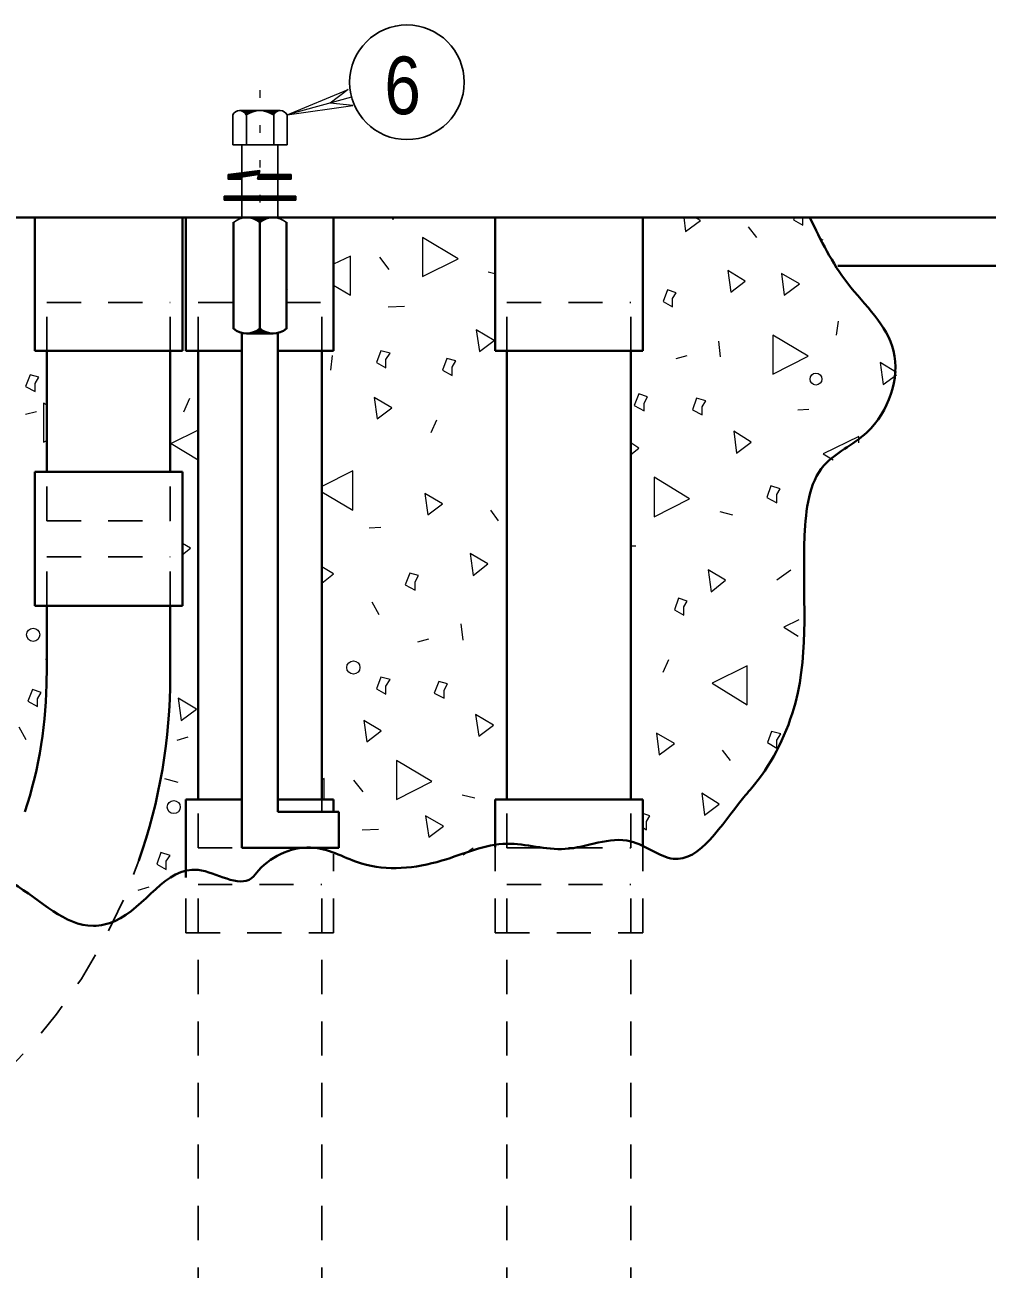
# Model space of a CAD drawing. Extents: x 312583 to 312854, y 144419 to 144597.
# Drawn here: x 312777.51 to 312790.2, y 144451.63 to 144468.03 of the extents above; entities that cross this region are included whole.
import ezdxf

# ---------------------------------------------------------------- set-up
doc = ezdxf.new("R2010")
doc.units = 0
doc.header["$LTSCALE"] = 0.3
doc.linetypes.add('DOTTED', pattern=[1.5, 0.3, -1.2])
doc.linetypes.add('SHORT_DASHED', pattern=[2.7, 1.5, -1.2])
doc.layers.add('1', color=7, linetype='Continuous', lineweight=25)
doc.layers.add('2', color=7, linetype='Continuous', lineweight=13)

msp = doc.modelspace()

# ---------------------------------------------------------------- linework, layer by layer
at = {"layer": '1', "linetype": 'DOTTED', "lineweight": 13}
msp.add_line((312780.6066, 144467.1658), (312780.6066, 144465.4868), dxfattribs=at)
at = {"layer": '1'}
for p, q in [((312780.2539, 144466.8438), (312780.2539, 144466.4451)), ((312780.3382, 144466.8975), (312780.8749, 144466.8975)), ((312780.4302, 144466.8438), (312780.4302, 144466.4451)), ((312780.7906, 144466.8438), (312780.7906, 144466.4451)), ((312780.9669, 144466.8438), (312780.9669, 144466.4451)), ((312780.2539, 144466.4451), (312780.9669, 144466.4451)), ((312780.3689, 144466.4451), (312780.3689, 144465.4868)), ((312780.8442, 144466.4451), (312780.8442, 144465.4868)), ((312780.1926, 144466.0541), (312780.1926, 144465.9928)), ((312780.5759, 144465.9928), (312781.0206, 144465.9928)), ((312780.5912, 144466.0541), (312781.0206, 144466.0541)), ((312781.0206, 144466.0541), (312781.0206, 144465.9928)), ((312780.1389, 144465.7705), (312781.0819, 144465.7705)), ((312780.1389, 144465.7705), (312780.1389, 144465.7168)), ((312780.1389, 144465.7551), (312781.0819, 144465.7551)), ((312780.1389, 144465.7398), (312781.0819, 144465.7398)), ((312780.1389, 144465.7245), (312781.0819, 144465.7245)), ((312780.1389, 144465.7168), (312781.0819, 144465.7168)), ((312781.0819, 144465.7705), (312781.0819, 144465.7168)), ((312780.3689, 144465.4868), (312780.8442, 144465.4868)), ((312780.4379, 144465.4868), (312780.7829, 144465.4868))]:
    msp.add_line(p, q, dxfattribs=at)
at = {"layer": '1', "lineweight": 40}
for p, q in [((312724.8622, 144465.4868), (312790.0289, 144465.4868)), ((312728.8566, 144465.4868), (312794.0232, 144465.4868)), ((312777.6396, 144463.7311), (312777.6396, 144465.4868)), ((312779.5869, 144463.7311), (312779.5869, 144465.4868)), ((312779.6329, 144463.7311), (312779.6329, 144465.4868)), ((312780.6066, 144465.4868), (312780.6066, 144463.9611)), ((312781.5802, 144463.7311), (312781.5802, 144465.4868)), ((312783.7116, 144463.7311), (312783.7116, 144465.4868)), ((312783.7116, 144463.7311), (312783.7116, 144465.4868)), ((312785.6589, 144463.7311), (312785.6589, 144465.4868)), ((312780.2616, 144465.4255), (312780.2616, 144464.0225)), ((312780.9592, 144465.4255), (312780.9592, 144464.0225)), ((312788.2272, 144464.8505), (312800.1719, 144464.8505)), ((312780.3689, 144463.9611), (312780.3689, 144457.1838)), ((312780.4379, 144463.9611), (312780.7829, 144463.9611)), ((312780.8442, 144463.9611), (312780.8442, 144457.6591)), ((312777.6396, 144463.7311), (312779.5869, 144463.7311)), ((312777.8006, 144462.1365), (312777.8006, 144463.7311)), ((312779.4259, 144462.1365), (312779.4259, 144463.7311)), ((312779.6329, 144463.7311), (312780.3689, 144463.7311)), ((312779.7939, 144457.8201), (312779.7939, 144463.7311)), ((312780.8442, 144463.7311), (312781.5802, 144463.7311)), ((312781.4269, 144457.8201), (312781.4269, 144463.7311)), ((312783.7116, 144463.7311), (312785.6589, 144463.7311)), ((312783.8649, 144457.8201), (312783.8649, 144463.7311)), ((312785.4979, 144457.8201), (312785.4979, 144463.7311)), ((312777.6396, 144460.3731), (312777.6396, 144462.1365)), ((312777.6396, 144462.1365), (312779.5869, 144462.1365)), ((312779.5869, 144460.3731), (312779.5869, 144462.1365)), ((312777.6396, 144460.3731), (312779.5869, 144460.3731)), ((312777.8006, 144459.4531), (312777.8006, 144460.3731)), ((312779.4259, 144459.4531), (312779.4259, 144460.3731)), ((312779.6329, 144457.8201), (312780.3689, 144457.8201)), ((312779.6329, 144456.7928), (312779.6329, 144457.8201)), ((312780.8442, 144457.8201), (312781.5802, 144457.8201)), ((312781.5802, 144457.6591), (312781.5802, 144457.8201)), ((312783.7116, 144457.8201), (312785.6589, 144457.8201)), ((312783.7116, 144457.1915), (312783.7116, 144457.8201)), ((312785.6589, 144457.2068), (312785.6589, 144457.8201)), ((312780.8442, 144457.6591), (312781.6492, 144457.6591)), ((312781.6492, 144457.6591), (312781.6492, 144457.1838)), ((312780.3689, 144457.1838), (312781.6492, 144457.1838))]:
    msp.add_line(p, q, dxfattribs=at)
at = {"layer": '1', "lineweight": 13}
msp.add_line((312780.9592, 144464.5438), (312780.9746, 144464.5361), dxfattribs=at)
at = {"layer": '1', "linetype": 'SHORT_DASHED'}
for p, q in [((312777.8006, 144464.3675), (312779.4259, 144464.3675)), ((312777.8006, 144463.7311), (312777.8006, 144464.3675)), ((312779.4259, 144463.7311), (312779.4259, 144464.3675)), ((312779.7939, 144463.7311), (312779.7939, 144464.3675)), ((312779.7939, 144464.3675), (312780.2616, 144464.3675)), ((312780.9592, 144464.3675), (312781.4269, 144464.3675)), ((312781.4269, 144463.7311), (312781.4269, 144464.3675)), ((312783.8649, 144464.3675), (312785.4979, 144464.3675)), ((312783.8649, 144463.7311), (312783.8649, 144464.3675)), ((312785.4979, 144463.7311), (312785.4979, 144464.3675)), ((312777.8006, 144461.4925), (312777.8006, 144462.1365)), ((312779.4259, 144461.4925), (312779.4259, 144462.1365)), ((312777.8006, 144461.4925), (312779.4259, 144461.4925)), ((312777.8006, 144461.0171), (312779.4259, 144461.0171)), ((312777.8006, 144460.3731), (312777.8006, 144461.0171)), ((312779.4259, 144460.3731), (312779.4259, 144461.0171)), ((312779.7939, 144457.1838), (312779.7939, 144457.8201)), ((312781.4269, 144457.6591), (312781.4269, 144457.8201)), ((312783.8649, 144457.1838), (312783.8649, 144457.8201)), ((312785.4979, 144457.1838), (312785.4979, 144457.8201)), ((312779.7939, 144457.1838), (312780.3689, 144457.1838)), ((312780.8442, 144457.1838), (312781.4269, 144457.1838)), ((312783.7116, 144456.0645), (312783.7116, 144457.1915)), ((312783.8649, 144457.1838), (312785.4979, 144457.1838)), ((312785.6589, 144456.0645), (312785.6589, 144457.2068)), ((312781.5802, 144456.0645), (312781.5802, 144457.0995)), ((312779.6329, 144456.0645), (312779.6329, 144456.7928)), ((312779.7939, 144456.0645), (312779.7939, 144456.7008)), ((312779.7939, 144456.7008), (312781.4269, 144456.7008)), ((312781.4269, 144456.0645), (312781.4269, 144456.7008)), ((312783.8649, 144456.7008), (312785.4979, 144456.7008)), ((312783.8649, 144456.0645), (312783.8649, 144456.7008)), ((312785.4979, 144456.0645), (312785.4979, 144456.7008)), ((312779.6329, 144456.0645), (312781.5802, 144456.0645)), ((312779.7939, 144444.7255), (312779.7939, 144456.0645)), ((312781.4269, 144444.7255), (312781.4269, 144456.0645)), ((312783.7116, 144456.0645), (312785.6589, 144456.0645)), ((312783.8649, 144444.7255), (312783.8649, 144456.0645)), ((312785.4979, 144444.7255), (312785.4979, 144456.0645))]:
    msp.add_line(p, q, dxfattribs=at)
at = {"layer": '1'}
for points in [[(312780.3612, 144466.8975), (312780.5606, 144466.8975), (312780.5299, 144466.8898), (312780.5069, 144466.8821), (312780.4686, 144466.8668), (312780.4302, 144466.8438), (312780.4149, 144466.8668), (312780.3996, 144466.8821), (312780.3689, 144466.8975), (312780.5452, 144466.8975), (312780.4992, 144466.8821), (312780.4609, 144466.8668), (312780.4302, 144466.8515), (312780.4072, 144466.8745), (312780.3842, 144466.8898), (312780.5222, 144466.8898), (312780.4762, 144466.8745), (312780.4302, 144466.8515), (312780.3919, 144466.8898), (312780.5069, 144466.8898), (312780.4302, 144466.8591), (312780.3996, 144466.8898), (312780.4992, 144466.8898), (312780.4302, 144466.8668), (312780.4072, 144466.8821), (312780.4839, 144466.8821), (312780.4302, 144466.8668), (312780.4149, 144466.8821), (312780.4609, 144466.8821), (312780.4302, 144466.8745), (312780.4226, 144466.8821), (312780.4456, 144466.8821), (312780.4302, 144466.8745)], [(312780.8519, 144466.8975), (312780.6526, 144466.8975), (312780.6909, 144466.8898), (312780.7139, 144466.8821), (312780.7522, 144466.8668), (312780.7906, 144466.8438), (312780.7982, 144466.8668), (312780.8136, 144466.8821), (312780.8442, 144466.8975), (312780.6679, 144466.8975), (312780.7216, 144466.8821), (312780.7599, 144466.8668), (312780.7829, 144466.8515), (312780.8136, 144466.8745), (312780.8366, 144466.8898), (312780.6909, 144466.8898), (312780.7446, 144466.8745), (312780.7829, 144466.8515), (312780.8212, 144466.8898), (312780.7062, 144466.8898), (312780.7906, 144466.8591), (312780.8212, 144466.8898), (312780.7216, 144466.8898), (312780.7906, 144466.8668), (312780.8059, 144466.8821), (312780.7369, 144466.8821), (312780.7906, 144466.8668), (312780.7982, 144466.8821), (312780.7522, 144466.8821), (312780.7829, 144466.8745), (312780.7906, 144466.8821), (312780.7752, 144466.8821), (312780.7829, 144466.8745)], [(312780.1926, 144466.0541), (312780.6066, 144466.1078), (312780.5759, 144465.9928)], [(312780.5912, 144466.0541), (312780.1926, 144465.9928), (312780.3689, 144465.9928)], [(312780.3689, 144465.9928), (312780.2002, 144466.0005), (312780.2002, 144466.0465), (312780.5989, 144466.1001), (312780.5836, 144466.0541), (312780.3689, 144466.0235), (312780.3612, 144466.0005), (312780.2079, 144466.0081), (312780.2079, 144466.0388), (312780.5912, 144466.0925), (312780.5759, 144466.0618), (312780.3612, 144466.0235), (312780.3536, 144466.0081), (312780.2079, 144466.0158), (312780.2079, 144466.0311), (312780.5759, 144466.0848), (312780.5759, 144466.0695), (312780.3612, 144466.0311), (312780.3459, 144466.0235), (312780.2999, 144466.0158), (312780.2232, 144466.0235), (312780.5606, 144466.0771), (312780.2769, 144466.0235)], [(312780.5836, 144466.0005), (312781.0129, 144466.0005), (312781.0129, 144466.0465), (312780.5989, 144466.0465), (312780.5836, 144466.0081), (312781.0052, 144466.0081), (312781.0052, 144466.0388), (312780.6066, 144466.0311), (312780.5912, 144466.0158), (312780.9976, 144466.0158), (312780.9976, 144466.0311), (312780.9899, 144466.0311), (312780.6066, 144466.0311), (312780.5989, 144466.0235), (312780.9899, 144466.0235)], [(312780.4839, 144465.4868), (312780.7369, 144465.4868), (312780.7139, 144465.4791), (312780.6832, 144465.4715), (312780.6526, 144465.4561), (312780.6372, 144465.4485), (312780.6142, 144465.4331), (312780.6066, 144465.4255), (312780.5606, 144465.4638), (312780.5146, 144465.4791), (312780.4916, 144465.4868), (312780.7216, 144465.4868), (312780.7062, 144465.4791), (312780.6832, 144465.4791), (312780.6526, 144465.4638), (312780.6219, 144465.4485), (312780.6142, 144465.4408), (312780.6066, 144465.4331), (312780.5682, 144465.4638), (312780.5146, 144465.4791), (312780.6909, 144465.4791), (312780.6449, 144465.4638), (312780.6066, 144465.4408), (312780.5376, 144465.4791), (312780.6679, 144465.4791), (312780.6066, 144465.4408), (312780.5529, 144465.4715), (312780.6602, 144465.4791), (312780.6142, 144465.4485), (312780.5759, 144465.4715), (312780.6372, 144465.4715), (312780.6066, 144465.4638), (312780.5682, 144465.4715), (312780.5912, 144465.4561), (312780.5989, 144465.4715), (312780.6066, 144465.4485), (312780.6219, 144465.4638), (312780.6296, 144465.4638), (312780.6449, 144465.4715)]]:
    msp.add_lwpolyline(points, dxfattribs=at)
at = {"layer": '1', "lineweight": 40}
msp.add_lwpolyline([(312780.4839, 144463.9611), (312780.7369, 144463.9611), (312780.7139, 144463.9688), (312780.6832, 144463.9765), (312780.6526, 144463.9918), (312780.6372, 144463.9995), (312780.6142, 144464.0148), (312780.6066, 144464.0225), (312780.5606, 144463.9841), (312780.5146, 144463.9688), (312780.4916, 144463.9688), (312780.7216, 144463.9611), (312780.7062, 144463.9688), (312780.6832, 144463.9688), (312780.6526, 144463.9841), (312780.6219, 144463.9995), (312780.6142, 144464.0071), (312780.6066, 144464.0148), (312780.5682, 144463.9841), (312780.5146, 144463.9688), (312780.6909, 144463.9688), (312780.6449, 144463.9841), (312780.6066, 144464.0071), (312780.5376, 144463.9688), (312780.6679, 144463.9688), (312780.6066, 144464.0071), (312780.5529, 144463.9765), (312780.6602, 144463.9688), (312780.6142, 144463.9995), (312780.5759, 144463.9765), (312780.6372, 144463.9765), (312780.6066, 144463.9841), (312780.5682, 144463.9841), (312780.5912, 144463.9918), (312780.5989, 144463.9765), (312780.6066, 144463.9995), (312780.6219, 144463.9841), (312780.6296, 144463.9841), (312780.6449, 144463.9765)], dxfattribs=at)
at = {"layer": '1'}
for centre, radius, start, end in [((312780.3398, 144466.7979), 0.0993, 25.60064, 154.39936), ((312780.6085, 144466.5846), 0.3126, 55.04559, 124.95441), ((312780.8771, 144466.7979), 0.0993, 25.60064, 154.39936), ((312780.4337, 144465.2153), 0.272, 50.00693, 129.99306), ((312780.7832, 144465.2153), 0.272, 50.00694, 129.99307)]:
    msp.add_arc(centre, radius, start, end, dxfattribs=at)
at = {"layer": '1', "lineweight": 40}
for centre, radius, start, end in [((312780.4337, 144464.2327), 0.272, 230.00694, 309.99307), ((312780.7832, 144464.2327), 0.272, 230.00693, 309.99306), ((312772.0474, 144459.4499), 5.75, 341.8604, 0), ((312772.0474, 144459.4499), 7.3792, 340.73599, 0)]:
    msp.add_arc(centre, radius, start, end, dxfattribs=at)
at = {"layer": '1', "linetype": 'SHORT_DASHED'}
msp.add_arc((312772.0474, 144459.4499), 7.3792, 270, 340.7336, dxfattribs=at)
at = {"layer": '1', "lineweight": 40}
msp.add_spline([(312787.8592, 144465.4868), (312788.3576, 144464.6205), (312788.9632, 144463.7311), (312788.6106, 144462.6578), (312788.0432, 144462.2208), (312787.7902, 144461.3008), (312787.6676, 144459.0928), (312787.1309, 144458.0195), (312786.9699, 144457.8278), (312786.0576, 144457.0381), (312785.4979, 144457.2681), (312784.6316, 144457.1685), (312783.8649, 144457.2375), (312783.0062, 144457.0151), (312781.9482, 144456.9768), (312781.3272, 144457.1838), (312780.5912, 144456.8848), (312780.4992, 144456.7851), (312779.7939, 144456.8925), (312778.6976, 144456.2178), (312778.4139, 144456.1565), (312777.3482, 144456.7161), (312775.7536, 144456.7928), (312775.4162, 144456.3328)], degree=3, dxfattribs=at)
at = {"layer": '2'}
for p, q in [((312780.9669, 144466.8438), (312781.7719, 144467.1735)), ((312781.7719, 144467.1735), (312781.5342, 144466.9971)), ((312781.8179, 144467.0738), (312780.9669, 144466.8438)), ((312780.9669, 144466.8438), (312781.8332, 144466.9665)), ((312781.8332, 144466.9665), (312781.5342, 144466.9971)), ((312782.3546, 144465.4868), (312782.3622, 144465.4638)), ((312782.3622, 144465.4638), (312782.3852, 144465.4868)), ((312786.1956, 144465.4868), (312786.2186, 144465.3028)), ((312787.0466, 144465.3641), (312787.1539, 144465.2261)), ((312782.1859, 144464.9655), (312782.3086, 144464.8045)), ((312783.6196, 144464.7738), (312783.7039, 144464.7508)), ((312781.5802, 144464.5975), (312781.8026, 144464.4671)), ((312782.3009, 144464.3138), (312782.5156, 144464.3215)), ((312788.2119, 144463.9381), (312788.2349, 144464.1221)), ((312786.6556, 144463.8615), (312786.6786, 144463.6545)), ((312781.5419, 144463.4781), (312781.5649, 144463.6698)), ((312786.0959, 144463.6315), (312786.2416, 144463.6698)), ((312788.8252, 144463.2865), (312789.0016, 144463.4168)), ((312777.8006, 144463.0181), (312777.7546, 144463.0411)), ((312779.6789, 144463.1025), (312779.6022, 144462.9261)), ((312777.5169, 144462.8955), (312777.6626, 144462.9338)), ((312787.6982, 144462.9568), (312787.8439, 144462.9645)), ((312782.9372, 144462.8188), (312782.8606, 144462.6501)), ((312781.4269, 144461.8758), (312781.8332, 144461.6305)), ((312783.6502, 144461.6305), (312783.7499, 144461.4925)), ((312786.6709, 144461.6151), (312786.8396, 144461.5691)), ((312782.0479, 144461.4005), (312782.2012, 144461.4081)), ((312785.4979, 144461.1628), (312785.5669, 144461.1628)), ((312787.6062, 144460.8408), (312787.4222, 144460.7105)), ((312782.0862, 144460.4268), (312782.1782, 144460.2581)), ((312783.2592, 144460.1355), (312783.2822, 144459.9208)), ((312782.6919, 144459.8978), (312782.8376, 144459.9361)), ((312785.9962, 144459.6601), (312785.9196, 144459.4915)), ((312777.4326, 144458.7785), (312777.5246, 144458.6098)), ((312779.5179, 144458.6021), (312779.6636, 144458.6481)), ((312786.7016, 144458.4718), (312786.8089, 144458.3338)), ((312779.3492, 144458.0961), (312779.5256, 144458.0501)), ((312781.8409, 144458.0731), (312781.9636, 144457.9198)), ((312783.2746, 144457.8815), (312783.4432, 144457.8431)), ((312781.9559, 144457.4215), (312782.1706, 144457.4291)), ((312783.2899, 144457.0918), (312783.4202, 144457.1838)), ((312779.0042, 144456.6241), (312779.1499, 144456.6701))]:
    msp.add_line(p, q, dxfattribs=at)
for points in [[(312786.2186, 144465.3028), (312786.4179, 144465.4485), (312786.3489, 144465.4868)], [(312787.6522, 144465.4868), (312787.6446, 144465.4561), (312787.7672, 144465.3871), (312787.7672, 144465.4868)], [(312788.0126, 144465.2108), (312788.0049, 144465.2031), (312788.0279, 144465.1955)], [(312781.8026, 144464.4671), (312781.8026, 144464.9808), (312781.5802, 144464.8735)], [(312789.0016, 144463.4475), (312788.7869, 144463.5778), (312788.8252, 144463.2865)], [(312777.7546, 144463.0411), (312777.7546, 144462.5275), (312777.8006, 144462.5505)], [(312779.7939, 144462.6885), (312779.4412, 144462.5121), (312779.7939, 144462.2975)], [(312788.5032, 144462.5198), (312788.5032, 144462.6041), (312788.0356, 144462.3741), (312788.1659, 144462.2975)], [(312785.4979, 144462.3665), (312785.6052, 144462.4508), (312785.4979, 144462.5198)], [(312781.8332, 144461.6305), (312781.8332, 144462.1518), (312781.4269, 144461.9448)], [(312779.5869, 144461.0478), (312779.6942, 144461.1321), (312779.5869, 144461.1935)], [(312781.4269, 144460.6721), (312781.5802, 144460.7948), (312781.4269, 144460.8868)], [(312787.7136, 144460.1891), (312787.5142, 144460.0895), (312787.7059, 144459.9745)], [(312777.8006, 144459.6678), (312777.7852, 144459.6755), (312777.8006, 144459.5681)], [(312781.4576, 144457.8201), (312781.4576, 144458.0961), (312781.4269, 144458.0808)], [(312785.7049, 144457.5288), (312785.7509, 144457.6055), (312785.6589, 144457.6361)], [(312785.6589, 144457.4521), (312785.7049, 144457.4215), (312785.7049, 144457.5288)]]:
    msp.add_lwpolyline(points, dxfattribs=at)
for points in [[(312782.7532, 144465.2261), (312782.7532, 144464.7125), (312783.2209, 144464.9425)], [(312786.8166, 144464.5055), (312787.0082, 144464.6511), (312786.7782, 144464.7891)], [(312787.5219, 144464.4671), (312787.7212, 144464.6128), (312787.4836, 144464.7508)], [(312786.0499, 144464.4211), (312786.0959, 144464.4978), (312785.9809, 144464.5361), (312785.9272, 144464.3828), (312786.0499, 144464.3138)], [(312783.5046, 144463.7235), (312783.6962, 144463.8691), (312783.4586, 144464.0071)], [(312787.3686, 144463.9381), (312787.3686, 144463.4245), (312787.8362, 144463.6621)], [(312782.2702, 144463.6161), (312782.3239, 144463.7005), (312782.2012, 144463.7311), (312782.1476, 144463.5778), (312782.2702, 144463.5088)], [(312783.1442, 144463.5165), (312783.1902, 144463.6008), (312783.0752, 144463.6315), (312783.0139, 144463.4781), (312783.1442, 144463.4091)], [(312777.6472, 144463.3018), (312777.6932, 144463.3861), (312777.5782, 144463.4168), (312777.5169, 144463.2635), (312777.6472, 144463.1945)], [(312782.1552, 144462.8341), (312782.3469, 144462.9798), (312782.1169, 144463.1178)], [(312785.6742, 144463.0411), (312785.7202, 144463.1255), (312785.6052, 144463.1638), (312785.5439, 144463.0105), (312785.6742, 144462.9415)], [(312786.4409, 144462.9951), (312786.4869, 144463.0718), (312786.3642, 144463.1101), (312786.3106, 144462.9568), (312786.4409, 144462.8878)], [(312786.8932, 144462.3818), (312787.0849, 144462.5275), (312786.8549, 144462.6731)], [(312785.8046, 144462.0675), (312785.8046, 144461.5461), (312786.2722, 144461.7838)], [(312787.4222, 144461.8375), (312787.4682, 144461.9141), (312787.3456, 144461.9525), (312787.2919, 144461.7991), (312787.4222, 144461.7301)], [(312782.8222, 144461.5691), (312783.0139, 144461.7148), (312782.7839, 144461.8528)], [(312783.4202, 144460.7718), (312783.6119, 144460.9251), (312783.3819, 144461.0631)], [(312782.6536, 144460.6875), (312782.6996, 144460.7718), (312782.5846, 144460.8025), (312782.5232, 144460.6491), (312782.6536, 144460.5801)], [(312786.5559, 144460.5571), (312786.7476, 144460.7105), (312786.5176, 144460.8485)], [(312786.1956, 144460.3578), (312786.2416, 144460.4345), (312786.1266, 144460.4728), (312786.0729, 144460.3195), (312786.1956, 144460.2505)], [(312787.0312, 144459.0698), (312787.0312, 144459.5835), (312786.5712, 144459.3535)], [(312782.2702, 144459.3151), (312782.3239, 144459.3995), (312782.2012, 144459.4301), (312782.1476, 144459.2768), (312782.2702, 144459.2078)], [(312777.6779, 144459.1465), (312777.7239, 144459.2308), (312777.6089, 144459.2691), (312777.5476, 144459.1158), (312777.6779, 144459.0468)], [(312783.0369, 144459.2615), (312783.0829, 144459.3458), (312782.9679, 144459.3765), (312782.9066, 144459.2231), (312783.0369, 144459.1541)], [(312779.5716, 144458.8628), (312779.7709, 144459.0085), (312779.5332, 144459.1541)], [(312783.4969, 144458.6558), (312783.6886, 144458.8015), (312783.4509, 144458.9395)], [(312782.0172, 144458.5791), (312782.2089, 144458.7248), (312781.9789, 144458.8628)], [(312785.8736, 144458.4105), (312786.0729, 144458.5561), (312785.8352, 144458.6941)], [(312787.4222, 144458.6021), (312787.4759, 144458.6865), (312787.3532, 144458.7171), (312787.2996, 144458.5715), (312787.4222, 144458.4948)], [(312782.4082, 144458.3338), (312782.4082, 144457.8201), (312782.8759, 144458.0578)], [(312786.4716, 144457.6131), (312786.6632, 144457.7588), (312786.4332, 144457.9045)], [(312782.8376, 144457.3218), (312783.0292, 144457.4675), (312782.7916, 144457.6055)], [(312779.3722, 144457.0075), (312779.4259, 144457.0841), (312779.3032, 144457.1225), (312779.2496, 144456.9691), (312779.3722, 144456.9001)]]:
    msp.add_lwpolyline(points, close=True, dxfattribs=at)
at = {"layer": '2', "lineweight": 25}
msp.add_circle((312782.5469, 144467.2712), 0.7557, dxfattribs=at)
at = {"layer": '2'}
for centre, radius in [((312787.9395, 144463.3593), 0.0784), ((312777.62, 144459.9908), 0.0865), ((312781.8411, 144459.5589), 0.0865), ((312779.4728, 144457.7202), 0.0865)]:
    msp.add_circle(centre, radius, dxfattribs=at)

# ---------------------------------------------------------------- texts
at = {"layer": '2', "width": 0.85}
msp.add_text('6', height=0.76, dxfattribs=at).set_placement((312782.2498, 144466.8496))

doc.saveas('drawing.dxf')
